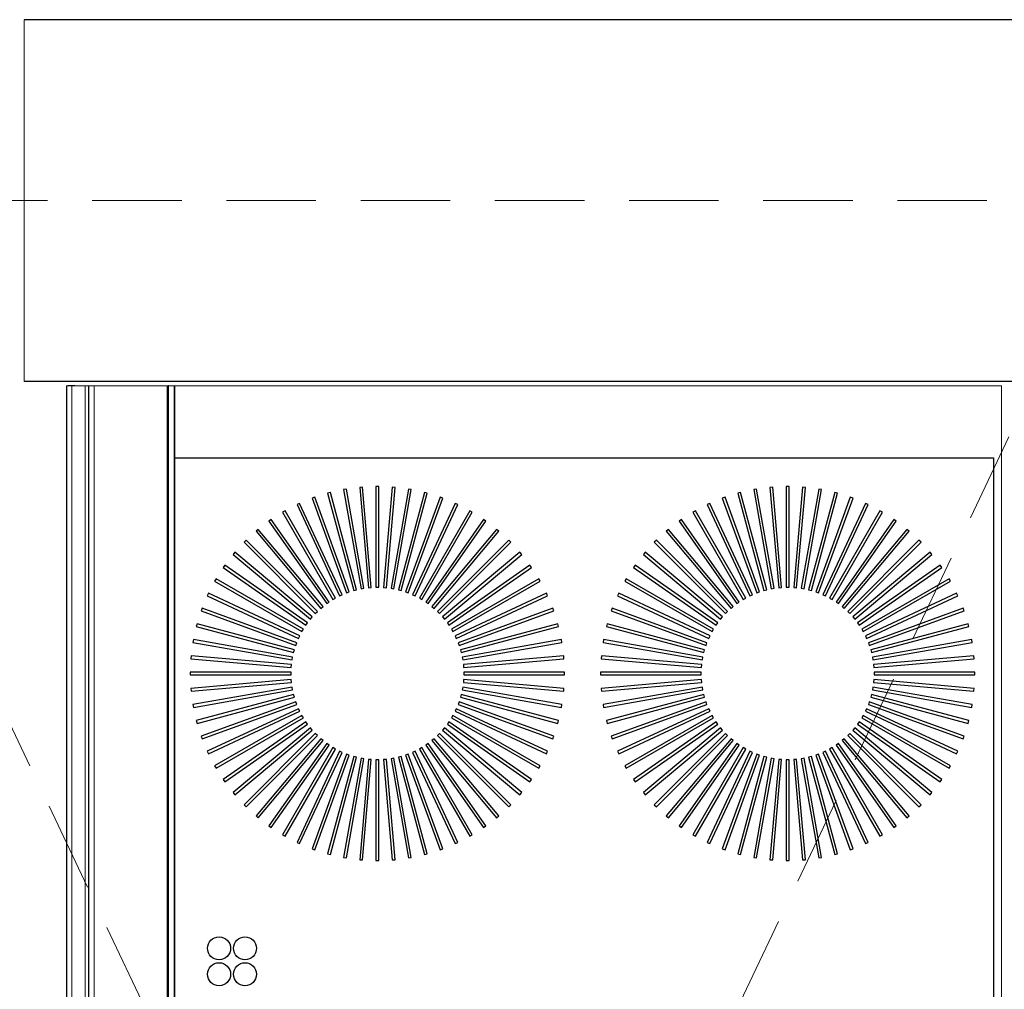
# Model space of a CAD drawing. Header units: millimetres. Extents: x 31882 to 271790, y -35693 to 24917.
# Tile 263 of 524: x 104459 to 105147, y 17516 to 18194. Entities that reach past the tile are written whole.
import ezdxf

# ---------------------------------------------------------------- set-up
doc = ezdxf.new("R2010")
doc.units = ezdxf.units.MM
doc.header["$MEASUREMENT"] = 0
doc.linetypes.add('( Dashed )', pattern=[0.75, 0.5, -0.25])
for name, color, linetype, lineweight in [('CKD Equipments', 252, 'Continuous', 0), ('CKD-Equipement', 1, 'Continuous', 13), ('CKD-HOOD', 1, '( Dashed )', 15)]:
    doc.layers.add(name, color=color, linetype=linetype, lineweight=lineweight)
for name, color, linetype in [('IQ_200_3D', 1, 'Continuous'), ('IQ_204_2D', 7, 'Continuous'), ('IQ_204_3D', 7, 'Continuous'), ('IQ_WHITE_3D', 7, 'Continuous'), ('xKAM-B3-01-Kitchen$0$A-FURN', 8, 'Continuous')]:
    doc.layers.add(name, color=color, linetype=linetype)

msp = doc.modelspace()

# ---------------------------------------------------------------- linework, layer by layer
at = {"layer": 'CKD Equipments'}
msp.add_line((104462.15, 18193.72), (104462.15, 17940.87), dxfattribs=at)
at = {"layer": 'CKD-Equipement', "ltscale": 0.25}
for p, q in [((104491.63, 17937.8), (104491.63, 17133.36)), ((104567.05, 17937.8), (104491.63, 17937.8))]:
    msp.add_line(p, q, dxfattribs=at)
for points, invisible_edges in [([(104492.63, 17937.8, 896.93), (104491.88, 17937.8, 889.37), (104491.88, 17133.36, 889.37), (104492.63, 17133.36, 896.93)], 8), ([(104504.71, 17937.8, 905), (104497.44, 17937.8, 902.79), (104497.44, 17133.36, 902.79), (104504.71, 17133.36, 905)], 2), ([(104507.04, 17937.8, 694.94), (104507.02, 17937.8, 694.56), (104507.02, 17133.36, 694.56), (104507.04, 17133.36, 694.94)], 8), ([(104507.02, 17937.8, 661.54), (104507.32, 17937.8, 660.11), (104507.32, 17133.36, 660.11), (104507.02, 17133.36, 661.54)], 2), ([(104507.1, 17937.8, 695.32), (104507.04, 17937.8, 694.94), (104507.04, 17133.36, 694.94), (104507.1, 17133.36, 695.32)], 10), ([(104507.21, 17937.8, 695.69), (104507.1, 17937.8, 695.32), (104507.1, 17133.36, 695.32), (104507.21, 17133.36, 695.69)], 10), ([(104507.35, 17937.8, 696.05), (104507.21, 17937.8, 695.69), (104507.21, 17133.36, 695.69), (104507.35, 17133.36, 696.05)], 2), ([(104507.32, 17937.8, 660.11), (104508.18, 17937.8, 658.92), (104508.18, 17133.36, 658.92), (104507.32, 17133.36, 660.11)], 10), ([(104508.18, 17937.8, 658.92), (104509.45, 17937.8, 658.19), (104509.45, 17133.36, 658.19), (104508.18, 17133.36, 658.92)], 10), ([(104509.45, 17937.8, 658.19), (104510.91, 17937.8, 658.04), (104510.91, 17133.36, 658.04), (104509.45, 17133.36, 658.19)], 8), ([(105144.74, 17937.8, 905), (105139.21, 17887.53, 905), (104567.05, 17887.53, 905), (104567.05, 17937.8, 905)], 1), ([(105144.74, 17937.8, 905), (105139.21, 17887.53, 905), (105139.21, 17183.64, 905), (105144.74, 17133.36, 905)], 5)]:
    msp.add_3dface(points, dxfattribs=dict(at, invisible_edges=invisible_edges))
for points in [[(104491.88, 17937.8, 889.37), (104495.46, 17937.8, 882.68), (104495.46, 17133.36, 882.68), (104491.88, 17133.36, 889.37)], [(104495.46, 17937.8, 882.68), (104562.2, 17937.8, 817.6), (104562.2, 17133.36, 817.6), (104495.46, 17133.36, 882.68)], [(104567.05, 17937.8, 905), (104504.71, 17937.8, 905), (104504.71, 17133.36, 905), (104567.05, 17133.36, 905)], [(104507.02, 17937.8, 694.56), (104507.02, 17937.8, 661.54), (104507.02, 17133.36, 661.54), (104507.02, 17133.36, 694.56)], [(104562.7, 17937.8, 814.76), (104507.35, 17937.8, 696.05), (104507.35, 17133.36, 696.05), (104562.7, 17133.36, 814.76)], [(104510.91, 17937.8, 658.04), (104567.05, 17937.8, 664.21), (104567.05, 17133.36, 664.21), (104510.91, 17133.36, 658.04)]]:
    msp.add_3dface(points, dxfattribs=at)
at = {"layer": 'CKD-HOOD', "color": 1, "linetype": '( Dashed )', "ltscale": 125}
msp.add_lwpolyline([(104278.38, 18067.3), (104278.38, 16067.3), (105228.38, 16067.3), (105228.38, 18067.3), (104278.38, 18067.3), (105228.38, 16067.3), (104278.38, 16067.3), (105228.38, 18067.3)], dxfattribs=at)
at = {"layer": 'IQ_200_3D'}
for points, invisible_edges in [([(104497.44, 17937.8, 902.79), (104492.63, 17937.8, 896.93), (104492.63, 17133.36, 896.93), (104497.44, 17133.36, 902.79)], 10), ([(104562.2, 17937.8, 817.6), (104562.66, 17937.8, 816.98), (104562.66, 17133.36, 816.98), (104562.2, 17133.36, 817.6)], 2), ([(104562.66, 17937.8, 816.98), (104562.91, 17937.8, 816.26), (104562.91, 17133.36, 816.26), (104562.66, 17133.36, 816.98)], 10), ([(104562.93, 17937.8, 815.49), (104562.7, 17937.8, 814.76), (104562.7, 17133.36, 814.76), (104562.93, 17133.36, 815.49)], 8), ([(104562.91, 17937.8, 816.26), (104562.93, 17937.8, 815.49), (104562.93, 17133.36, 815.49), (104562.91, 17133.36, 816.26)], 10)]:
    msp.add_3dface(points, dxfattribs=dict(at, invisible_edges=invisible_edges))
msp.add_3dface([(104567.05, 17937.8, 664.21), (104567.05, 17937.8, 905), (104567.05, 17133.36, 905), (104567.05, 17133.36, 664.21)], dxfattribs=at)
at = {"layer": 'IQ_204_2D'}
for points in [[(105139.21, 17887.53), (105139.21, 17183.64), (104567.05, 17183.64), (104567.05, 17887.53)], [(104675.97, 17863.22), (104674.03, 17862.7), (104692.25, 17794.71), (104694.19, 17795.23)], [(104687.12, 17865.6), (104685.14, 17865.25), (104697.37, 17795.94), (104699.35, 17796.28)], [(104698.44, 17867.01), (104696.44, 17866.83), (104702.57, 17796.71), (104704.58, 17796.88)], [(104709.84, 17867.42), (104707.83, 17867.42), (104707.83, 17797.03), (104709.84, 17797.03)], [(104721.23, 17866.83), (104719.22, 17867.01), (104713.09, 17796.88), (104715.09, 17796.71)], [(104732.52, 17865.25), (104730.54, 17865.6), (104718.32, 17796.28), (104720.3, 17795.94)], [(104743.64, 17862.7), (104741.69, 17863.22), (104723.48, 17795.23), (104725.42, 17794.71)], [(104962.55, 17863.22), (104960.61, 17862.7), (104978.83, 17794.71), (104980.77, 17795.23)], [(104973.71, 17865.6), (104971.73, 17865.25), (104983.95, 17795.94), (104985.93, 17796.28)], [(104985.02, 17867.01), (104983.02, 17866.83), (104989.15, 17796.71), (104991.16, 17796.88)], [(104996.42, 17867.42), (104994.41, 17867.42), (104994.41, 17797.03), (104996.42, 17797.03)], [(105007.81, 17866.83), (105005.81, 17867.01), (104999.67, 17796.88), (105001.68, 17796.71)], [(105019.1, 17865.25), (105017.12, 17865.6), (105004.9, 17796.28), (105006.88, 17795.94)], [(105030.22, 17862.7), (105028.28, 17863.22), (105010.06, 17795.23), (105012, 17794.71)], [(104665.07, 17859.88), (104663.18, 17859.19), (104687.25, 17793.04), (104689.14, 17793.73)], [(104754.49, 17859.19), (104752.6, 17859.88), (104728.52, 17793.73), (104730.41, 17793.04)], [(104951.65, 17859.88), (104949.76, 17859.19), (104973.84, 17793.04), (104975.72, 17793.73)], [(105041.07, 17859.19), (105039.18, 17859.88), (105015.11, 17793.73), (105017, 17793.04)], [(104644.34, 17850.4), (104642.6, 17849.4), (104677.8, 17788.44), (104679.54, 17789.45)], [(104654.5, 17855.59), (104652.68, 17854.74), (104682.42, 17790.95), (104684.25, 17791.8)], [(104764.99, 17854.74), (104763.17, 17855.59), (104733.42, 17791.8), (104735.24, 17790.95)], [(104775.06, 17849.4), (104773.32, 17850.4), (104738.13, 17789.45), (104739.87, 17788.44)], [(104930.93, 17850.4), (104929.18, 17849.4), (104964.38, 17788.44), (104966.12, 17789.45)], [(104941.08, 17855.59), (104939.26, 17854.74), (104969.01, 17790.95), (104970.83, 17791.8)], [(105051.57, 17854.74), (105049.75, 17855.59), (105020, 17791.8), (105021.82, 17790.95)], [(105061.65, 17849.4), (105059.91, 17850.4), (105024.71, 17789.45), (105026.45, 17788.44)], [(104634.68, 17844.35), (104633.03, 17843.2), (104673.4, 17785.54), (104675.05, 17786.69)], [(104784.64, 17843.2), (104782.99, 17844.35), (104742.61, 17786.69), (104744.26, 17785.54)], [(104921.26, 17844.35), (104919.61, 17843.2), (104959.99, 17785.54), (104961.63, 17786.69)], [(105071.22, 17843.2), (105069.57, 17844.35), (105029.2, 17786.69), (105030.84, 17785.54)], [(104625.58, 17837.48), (104624.04, 17836.19), (104669.28, 17782.27), (104670.82, 17783.56)], [(104793.63, 17836.19), (104792.09, 17837.48), (104746.84, 17783.56), (104748.38, 17782.27)], [(104912.16, 17837.48), (104910.62, 17836.19), (104955.86, 17782.27), (104957.4, 17783.56)], [(105080.21, 17836.19), (105078.67, 17837.48), (105033.43, 17783.56), (105034.97, 17782.27)], [(104617.11, 17829.84), (104615.69, 17828.42), (104665.46, 17778.64), (104666.88, 17780.07)], [(104801.98, 17828.42), (104800.56, 17829.84), (104750.78, 17780.07), (104752.21, 17778.64)], [(104903.69, 17829.84), (104902.27, 17828.42), (104952.04, 17778.64), (104953.46, 17780.07)], [(105088.56, 17828.42), (105087.14, 17829.84), (105037.37, 17780.07), (105038.79, 17778.64)], [(104609.34, 17821.49), (104608.05, 17819.95), (104661.97, 17774.7), (104663.26, 17776.25)], [(104809.62, 17819.95), (104808.33, 17821.49), (104754.4, 17776.25), (104755.7, 17774.7)], [(104895.92, 17821.49), (104894.63, 17819.95), (104948.55, 17774.7), (104949.84, 17776.25)], [(105096.2, 17819.95), (105094.91, 17821.49), (105040.99, 17776.25), (105042.28, 17774.7)], [(104602.33, 17812.5), (104601.17, 17810.85), (104658.83, 17770.48), (104659.99, 17772.12)], [(104816.49, 17810.85), (104815.34, 17812.5), (104757.68, 17772.12), (104758.83, 17770.48)], [(104888.91, 17812.5), (104887.76, 17810.85), (104945.42, 17770.48), (104946.57, 17772.12)], [(105103.07, 17810.85), (105101.92, 17812.5), (105044.26, 17772.12), (105045.41, 17770.48)], [(104596.13, 17802.93), (104595.12, 17801.18), (104656.08, 17765.99), (104657.09, 17767.73)], [(104822.54, 17801.18), (104821.54, 17802.93), (104760.58, 17767.73), (104761.59, 17765.99)], [(104882.71, 17802.93), (104881.7, 17801.18), (104942.66, 17765.99), (104943.67, 17767.73)], [(105109.13, 17801.18), (105108.12, 17802.93), (105047.16, 17767.73), (105048.17, 17765.99)], [(104590.78, 17792.85), (104589.93, 17791.03), (104653.73, 17761.28), (104654.58, 17763.1)], [(104827.73, 17791.03), (104826.88, 17792.85), (104763.09, 17763.1), (104763.94, 17761.28)], [(104877.37, 17792.85), (104876.52, 17791.03), (104940.31, 17761.28), (104941.16, 17763.1)], [(105114.31, 17791.03), (105113.46, 17792.85), (105049.67, 17763.1), (105050.52, 17761.28)], [(104586.34, 17782.35), (104585.65, 17780.46), (104651.79, 17756.38), (104652.48, 17758.27)], [(104832.01, 17780.46), (104831.33, 17782.35), (104765.18, 17758.27), (104765.87, 17756.38)], [(104872.92, 17782.35), (104872.23, 17780.46), (104938.38, 17756.38), (104939.06, 17758.27)], [(105118.6, 17780.46), (105117.91, 17782.35), (105051.77, 17758.27), (105052.45, 17756.38)], [(104582.83, 17771.5), (104582.3, 17769.56), (104650.3, 17751.34), (104650.82, 17753.28)], [(104835.36, 17769.56), (104834.84, 17771.5), (104766.85, 17753.28), (104767.37, 17751.34)], [(104869.41, 17771.5), (104868.89, 17769.56), (104936.88, 17751.34), (104937.4, 17753.28)], [(105121.94, 17769.56), (105121.42, 17771.5), (105053.43, 17753.28), (105053.95, 17751.34)], [(104580.27, 17760.38), (104579.92, 17758.4), (104649.24, 17746.18), (104649.59, 17748.16)], [(104837.74, 17758.4), (104837.39, 17760.38), (104768.07, 17748.16), (104768.42, 17746.18)], [(104866.85, 17760.38), (104866.5, 17758.4), (104935.82, 17746.18), (104936.17, 17748.16)], [(105124.33, 17758.4), (105123.98, 17760.38), (105054.66, 17748.16), (105055.01, 17746.18)], [(104578.7, 17749.09), (104578.52, 17747.09), (104648.64, 17740.95), (104648.82, 17742.95)], [(104839.14, 17747.09), (104838.97, 17749.09), (104768.85, 17742.95), (104769.02, 17740.95)], [(104865.28, 17749.09), (104865.1, 17747.09), (104935.22, 17740.95), (104935.4, 17742.95)], [(105125.73, 17747.09), (105125.55, 17749.09), (105055.43, 17742.95), (105055.61, 17740.95)], [(104578.11, 17737.7), (104578.11, 17735.69), (104648.5, 17735.69), (104648.5, 17737.7)], [(104578.52, 17726.3), (104578.7, 17724.3), (104648.82, 17730.43), (104648.64, 17732.44)], [(104838.97, 17724.3), (104839.14, 17726.3), (104769.02, 17732.44), (104768.85, 17730.43)], [(104839.55, 17735.69), (104839.55, 17737.7), (104769.17, 17737.7), (104769.17, 17735.69)], [(104864.69, 17737.7), (104864.69, 17735.69), (104935.08, 17735.69), (104935.08, 17737.7)], [(104865.1, 17726.3), (104865.28, 17724.3), (104935.4, 17730.43), (104935.22, 17732.44)], [(105125.55, 17724.3), (105125.73, 17726.3), (105055.61, 17732.44), (105055.43, 17730.43)], [(105126.14, 17735.69), (105126.14, 17737.7), (105055.75, 17737.7), (105055.75, 17735.69)], [(104579.92, 17714.98), (104580.27, 17713), (104649.59, 17725.23), (104649.24, 17727.21)], [(104837.39, 17713), (104837.74, 17714.98), (104768.42, 17727.21), (104768.07, 17725.23)], [(104866.5, 17714.98), (104866.85, 17713), (104936.17, 17725.23), (104935.82, 17727.21)], [(105123.98, 17713), (105124.33, 17714.98), (105055.01, 17727.21), (105054.66, 17725.23)], [(104582.3, 17703.83), (104582.83, 17701.89), (104650.82, 17720.11), (104650.3, 17722.05)], [(104834.84, 17701.89), (104835.36, 17703.83), (104767.37, 17722.05), (104766.85, 17720.11)], [(104868.89, 17703.83), (104869.41, 17701.89), (104937.4, 17720.11), (104936.88, 17722.05)], [(105121.42, 17701.89), (105121.94, 17703.83), (105053.95, 17722.05), (105053.43, 17720.11)], [(104585.65, 17692.93), (104586.34, 17691.04), (104652.48, 17715.11), (104651.79, 17717)], [(104589.93, 17682.36), (104590.78, 17680.54), (104654.58, 17710.28), (104653.73, 17712.11)], [(104826.88, 17680.54), (104827.73, 17682.36), (104763.94, 17712.11), (104763.09, 17710.28)], [(104831.33, 17691.04), (104832.01, 17692.93), (104765.87, 17717), (104765.18, 17715.11)], [(104872.23, 17692.93), (104872.92, 17691.04), (104939.06, 17715.11), (104938.38, 17717)], [(104876.52, 17682.36), (104877.37, 17680.54), (104941.16, 17710.28), (104940.31, 17712.11)], [(105113.46, 17680.54), (105114.31, 17682.36), (105050.52, 17712.11), (105049.67, 17710.28)], [(105117.91, 17691.04), (105118.6, 17692.93), (105052.45, 17717), (105051.77, 17715.11)], [(104595.12, 17672.2), (104596.13, 17670.46), (104657.09, 17705.66), (104656.08, 17707.4)], [(104821.54, 17670.46), (104822.54, 17672.2), (104761.59, 17707.4), (104760.58, 17705.66)], [(104881.7, 17672.2), (104882.71, 17670.46), (104943.67, 17705.66), (104942.66, 17707.4)], [(105108.12, 17670.46), (105109.13, 17672.2), (105048.17, 17707.4), (105047.16, 17705.66)], [(104601.17, 17662.54), (104602.33, 17660.89), (104659.99, 17701.26), (104658.83, 17702.91)], [(104608.05, 17653.44), (104609.34, 17651.9), (104663.26, 17697.14), (104661.97, 17698.68)], [(104808.33, 17651.9), (104809.62, 17653.44), (104755.7, 17698.68), (104754.4, 17697.14)], [(104815.34, 17660.89), (104816.49, 17662.54), (104758.83, 17702.91), (104757.68, 17701.26)], [(104887.76, 17662.54), (104888.91, 17660.89), (104946.57, 17701.26), (104945.42, 17702.91)], [(104894.63, 17653.44), (104895.92, 17651.9), (104949.84, 17697.14), (104948.55, 17698.68)], [(105094.91, 17651.9), (105096.2, 17653.44), (105042.28, 17698.68), (105040.99, 17697.14)], [(105101.92, 17660.89), (105103.07, 17662.54), (105045.41, 17702.91), (105044.26, 17701.26)], [(104615.69, 17644.97), (104617.11, 17643.55), (104666.88, 17693.32), (104665.46, 17694.74)], [(104624.04, 17637.2), (104625.58, 17635.91), (104670.82, 17689.83), (104669.28, 17691.12)], [(104792.09, 17635.91), (104793.63, 17637.2), (104748.38, 17691.12), (104746.84, 17689.83)], [(104800.56, 17643.55), (104801.98, 17644.97), (104752.21, 17694.74), (104750.78, 17693.32)], [(104902.27, 17644.97), (104903.69, 17643.55), (104953.46, 17693.32), (104952.04, 17694.74)], [(104910.62, 17637.2), (104912.16, 17635.91), (104957.4, 17689.83), (104955.86, 17691.12)], [(105078.67, 17635.91), (105080.21, 17637.2), (105034.97, 17691.12), (105033.43, 17689.83)], [(105087.14, 17643.55), (105088.56, 17644.97), (105038.79, 17694.74), (105037.37, 17693.32)], [(104633.03, 17630.19), (104634.68, 17629.04), (104675.05, 17686.69), (104673.4, 17687.85)], [(104642.6, 17623.99), (104644.34, 17622.98), (104679.54, 17683.94), (104677.8, 17684.95)], [(104773.32, 17622.98), (104775.06, 17623.99), (104739.87, 17684.95), (104738.13, 17683.94)], [(104782.99, 17629.04), (104784.64, 17630.19), (104744.26, 17687.85), (104742.61, 17686.69)], [(104919.61, 17630.19), (104921.26, 17629.04), (104961.63, 17686.69), (104959.99, 17687.85)], [(104929.18, 17623.99), (104930.93, 17622.98), (104966.12, 17683.94), (104964.38, 17684.95)], [(105059.91, 17622.98), (105061.65, 17623.99), (105026.45, 17684.95), (105024.71, 17683.94)], [(105069.57, 17629.04), (105071.22, 17630.19), (105030.84, 17687.85), (105029.2, 17686.69)], [(104652.68, 17618.64), (104654.5, 17617.79), (104684.25, 17681.59), (104682.42, 17682.44)], [(104663.18, 17614.2), (104665.07, 17613.51), (104689.14, 17679.66), (104687.25, 17680.34)], [(104674.03, 17610.69), (104675.97, 17610.17), (104694.19, 17678.16), (104692.25, 17678.68)], [(104685.14, 17608.13), (104687.12, 17607.78), (104699.35, 17677.1), (104697.37, 17677.45)], [(104730.54, 17607.78), (104732.52, 17608.13), (104720.3, 17677.45), (104718.32, 17677.1)], [(104741.69, 17610.17), (104743.64, 17610.69), (104725.42, 17678.68), (104723.48, 17678.16)], [(104752.6, 17613.51), (104754.49, 17614.2), (104730.41, 17680.34), (104728.52, 17679.66)], [(104763.17, 17617.79), (104764.99, 17618.64), (104735.24, 17682.44), (104733.42, 17681.59)], [(104939.26, 17618.64), (104941.08, 17617.79), (104970.83, 17681.59), (104969.01, 17682.44)], [(104949.76, 17614.2), (104951.65, 17613.51), (104975.72, 17679.66), (104973.84, 17680.34)], [(104960.61, 17610.69), (104962.55, 17610.17), (104980.77, 17678.16), (104978.83, 17678.68)], [(104971.73, 17608.13), (104973.71, 17607.78), (104985.93, 17677.1), (104983.95, 17677.45)], [(105017.12, 17607.78), (105019.1, 17608.13), (105006.88, 17677.45), (105004.9, 17677.1)], [(105028.28, 17610.17), (105030.22, 17610.69), (105012, 17678.68), (105010.06, 17678.16)], [(105039.18, 17613.51), (105041.07, 17614.2), (105017, 17680.34), (105015.11, 17679.66)], [(105049.75, 17617.79), (105051.57, 17618.64), (105021.82, 17682.44), (105020, 17681.59)], [(104696.44, 17606.56), (104698.44, 17606.38), (104704.58, 17676.5), (104702.57, 17676.68)], [(104707.83, 17605.97), (104709.84, 17605.97), (104709.84, 17676.36), (104707.83, 17676.36)], [(104719.22, 17606.38), (104721.23, 17606.56), (104715.09, 17676.68), (104713.09, 17676.5)], [(104983.02, 17606.56), (104985.02, 17606.38), (104991.16, 17676.5), (104989.15, 17676.68)], [(104994.41, 17605.97), (104996.42, 17605.97), (104996.42, 17676.36), (104994.41, 17676.36)], [(105005.81, 17606.38), (105007.81, 17606.56), (105001.68, 17676.68), (104999.67, 17676.5)]]:
    msp.add_lwpolyline(points, close=True, dxfattribs=at)
for centre in [(104598.22, 17544.63), (104616.32, 17544.63), (104598.22, 17526.53), (104616.32, 17526.53)]:
    msp.add_circle(centre, 8.04, dxfattribs=at)
at = {"layer": 'IQ_204_3D'}
msp.add_3dface([(105139.21, 17887.53, 905), (105139.21, 17183.64, 905), (104567.05, 17183.64, 905), (104567.05, 17887.53, 905)], dxfattribs=at)
at = {"layer": 'IQ_WHITE_3D', "elevation": 905.3}
for points in [[(104675.97, 17863.22), (104674.03, 17862.7), (104692.25, 17794.71), (104694.19, 17795.23)], [(104687.12, 17865.6), (104685.14, 17865.25), (104697.37, 17795.94), (104699.35, 17796.28)], [(104698.44, 17867.01), (104696.44, 17866.83), (104702.57, 17796.71), (104704.58, 17796.88)], [(104709.84, 17867.42), (104707.83, 17867.42), (104707.83, 17797.03), (104709.84, 17797.03)], [(104721.23, 17866.83), (104719.22, 17867.01), (104713.09, 17796.88), (104715.09, 17796.71)], [(104732.52, 17865.25), (104730.54, 17865.6), (104718.32, 17796.28), (104720.3, 17795.94)], [(104743.64, 17862.7), (104741.69, 17863.22), (104723.48, 17795.23), (104725.42, 17794.71)], [(104962.55, 17863.22), (104960.61, 17862.7), (104978.83, 17794.71), (104980.77, 17795.23)], [(104973.71, 17865.6), (104971.73, 17865.25), (104983.95, 17795.94), (104985.93, 17796.28)], [(104985.02, 17867.01), (104983.02, 17866.83), (104989.15, 17796.71), (104991.16, 17796.88)], [(104996.42, 17867.42), (104994.41, 17867.42), (104994.41, 17797.03), (104996.42, 17797.03)], [(105007.81, 17866.83), (105005.81, 17867.01), (104999.67, 17796.88), (105001.68, 17796.71)], [(105019.1, 17865.25), (105017.12, 17865.6), (105004.9, 17796.28), (105006.88, 17795.94)], [(105030.22, 17862.7), (105028.28, 17863.22), (105010.06, 17795.23), (105012, 17794.71)], [(104665.07, 17859.88), (104663.18, 17859.19), (104687.25, 17793.04), (104689.14, 17793.73)], [(104754.49, 17859.19), (104752.6, 17859.88), (104728.52, 17793.73), (104730.41, 17793.04)], [(104951.65, 17859.88), (104949.76, 17859.19), (104973.84, 17793.04), (104975.72, 17793.73)], [(105041.07, 17859.19), (105039.18, 17859.88), (105015.11, 17793.73), (105017, 17793.04)], [(104644.34, 17850.4), (104642.6, 17849.4), (104677.8, 17788.44), (104679.54, 17789.45)], [(104654.5, 17855.59), (104652.68, 17854.74), (104682.42, 17790.95), (104684.25, 17791.8)], [(104764.99, 17854.74), (104763.17, 17855.59), (104733.42, 17791.8), (104735.24, 17790.95)], [(104775.06, 17849.4), (104773.32, 17850.4), (104738.13, 17789.45), (104739.87, 17788.44)], [(104930.93, 17850.4), (104929.18, 17849.4), (104964.38, 17788.44), (104966.12, 17789.45)], [(104941.08, 17855.59), (104939.26, 17854.74), (104969.01, 17790.95), (104970.83, 17791.8)], [(105051.57, 17854.74), (105049.75, 17855.59), (105020, 17791.8), (105021.82, 17790.95)], [(105061.65, 17849.4), (105059.91, 17850.4), (105024.71, 17789.45), (105026.45, 17788.44)], [(104634.68, 17844.35), (104633.03, 17843.2), (104673.4, 17785.54), (104675.05, 17786.69)], [(104784.64, 17843.2), (104782.99, 17844.35), (104742.61, 17786.69), (104744.26, 17785.54)], [(104921.26, 17844.35), (104919.61, 17843.2), (104959.99, 17785.54), (104961.63, 17786.69)], [(105071.22, 17843.2), (105069.57, 17844.35), (105029.2, 17786.69), (105030.84, 17785.54)], [(104625.58, 17837.48), (104624.04, 17836.19), (104669.28, 17782.27), (104670.82, 17783.56)], [(104793.63, 17836.19), (104792.09, 17837.48), (104746.84, 17783.56), (104748.38, 17782.27)], [(104912.16, 17837.48), (104910.62, 17836.19), (104955.86, 17782.27), (104957.4, 17783.56)], [(105080.21, 17836.19), (105078.67, 17837.48), (105033.43, 17783.56), (105034.97, 17782.27)], [(104617.11, 17829.84), (104615.69, 17828.42), (104665.46, 17778.64), (104666.88, 17780.07)], [(104801.98, 17828.42), (104800.56, 17829.84), (104750.78, 17780.07), (104752.21, 17778.64)], [(104903.69, 17829.84), (104902.27, 17828.42), (104952.04, 17778.64), (104953.46, 17780.07)], [(105088.56, 17828.42), (105087.14, 17829.84), (105037.37, 17780.07), (105038.79, 17778.64)], [(104609.34, 17821.49), (104608.05, 17819.95), (104661.97, 17774.7), (104663.26, 17776.25)], [(104809.62, 17819.95), (104808.33, 17821.49), (104754.4, 17776.25), (104755.7, 17774.7)], [(104895.92, 17821.49), (104894.63, 17819.95), (104948.55, 17774.7), (104949.84, 17776.25)], [(105096.2, 17819.95), (105094.91, 17821.49), (105040.99, 17776.25), (105042.28, 17774.7)], [(104602.33, 17812.5), (104601.17, 17810.85), (104658.83, 17770.48), (104659.99, 17772.12)], [(104816.49, 17810.85), (104815.34, 17812.5), (104757.68, 17772.12), (104758.83, 17770.48)], [(104888.91, 17812.5), (104887.76, 17810.85), (104945.42, 17770.48), (104946.57, 17772.12)], [(105103.07, 17810.85), (105101.92, 17812.5), (105044.26, 17772.12), (105045.41, 17770.48)], [(104596.13, 17802.93), (104595.12, 17801.18), (104656.08, 17765.99), (104657.09, 17767.73)], [(104822.54, 17801.18), (104821.54, 17802.93), (104760.58, 17767.73), (104761.59, 17765.99)], [(104882.71, 17802.93), (104881.7, 17801.18), (104942.66, 17765.99), (104943.67, 17767.73)], [(105109.13, 17801.18), (105108.12, 17802.93), (105047.16, 17767.73), (105048.17, 17765.99)], [(104590.78, 17792.85), (104589.93, 17791.03), (104653.73, 17761.28), (104654.58, 17763.1)], [(104827.73, 17791.03), (104826.88, 17792.85), (104763.09, 17763.1), (104763.94, 17761.28)], [(104877.37, 17792.85), (104876.52, 17791.03), (104940.31, 17761.28), (104941.16, 17763.1)], [(105114.31, 17791.03), (105113.46, 17792.85), (105049.67, 17763.1), (105050.52, 17761.28)], [(104586.34, 17782.35), (104585.65, 17780.46), (104651.79, 17756.38), (104652.48, 17758.27)], [(104832.01, 17780.46), (104831.33, 17782.35), (104765.18, 17758.27), (104765.87, 17756.38)], [(104872.92, 17782.35), (104872.23, 17780.46), (104938.38, 17756.38), (104939.06, 17758.27)], [(105118.6, 17780.46), (105117.91, 17782.35), (105051.77, 17758.27), (105052.45, 17756.38)], [(104582.83, 17771.5), (104582.3, 17769.56), (104650.3, 17751.34), (104650.82, 17753.28)], [(104835.36, 17769.56), (104834.84, 17771.5), (104766.85, 17753.28), (104767.37, 17751.34)], [(104869.41, 17771.5), (104868.89, 17769.56), (104936.88, 17751.34), (104937.4, 17753.28)], [(105121.94, 17769.56), (105121.42, 17771.5), (105053.43, 17753.28), (105053.95, 17751.34)], [(104580.27, 17760.38), (104579.92, 17758.4), (104649.24, 17746.18), (104649.59, 17748.16)], [(104837.74, 17758.4), (104837.39, 17760.38), (104768.07, 17748.16), (104768.42, 17746.18)], [(104866.85, 17760.38), (104866.5, 17758.4), (104935.82, 17746.18), (104936.17, 17748.16)], [(105124.33, 17758.4), (105123.98, 17760.38), (105054.66, 17748.16), (105055.01, 17746.18)], [(104578.7, 17749.09), (104578.52, 17747.09), (104648.64, 17740.95), (104648.82, 17742.95)], [(104839.14, 17747.09), (104838.97, 17749.09), (104768.85, 17742.95), (104769.02, 17740.95)], [(104865.28, 17749.09), (104865.1, 17747.09), (104935.22, 17740.95), (104935.4, 17742.95)], [(105125.73, 17747.09), (105125.55, 17749.09), (105055.43, 17742.95), (105055.61, 17740.95)], [(104578.11, 17737.7), (104578.11, 17735.69), (104648.5, 17735.69), (104648.5, 17737.7)], [(104578.52, 17726.3), (104578.7, 17724.3), (104648.82, 17730.43), (104648.64, 17732.44)], [(104838.97, 17724.3), (104839.14, 17726.3), (104769.02, 17732.44), (104768.85, 17730.43)], [(104839.55, 17735.69), (104839.55, 17737.7), (104769.17, 17737.7), (104769.17, 17735.69)], [(104864.69, 17737.7), (104864.69, 17735.69), (104935.08, 17735.69), (104935.08, 17737.7)], [(104865.1, 17726.3), (104865.28, 17724.3), (104935.4, 17730.43), (104935.22, 17732.44)], [(105125.55, 17724.3), (105125.73, 17726.3), (105055.61, 17732.44), (105055.43, 17730.43)], [(105126.14, 17735.69), (105126.14, 17737.7), (105055.75, 17737.7), (105055.75, 17735.69)], [(104579.92, 17714.98), (104580.27, 17713), (104649.59, 17725.23), (104649.24, 17727.21)], [(104837.39, 17713), (104837.74, 17714.98), (104768.42, 17727.21), (104768.07, 17725.23)], [(104866.5, 17714.98), (104866.85, 17713), (104936.17, 17725.23), (104935.82, 17727.21)], [(105123.98, 17713), (105124.33, 17714.98), (105055.01, 17727.21), (105054.66, 17725.23)], [(104582.3, 17703.83), (104582.83, 17701.89), (104650.82, 17720.11), (104650.3, 17722.05)], [(104834.84, 17701.89), (104835.36, 17703.83), (104767.37, 17722.05), (104766.85, 17720.11)], [(104868.89, 17703.83), (104869.41, 17701.89), (104937.4, 17720.11), (104936.88, 17722.05)], [(105121.42, 17701.89), (105121.94, 17703.83), (105053.95, 17722.05), (105053.43, 17720.11)], [(104585.65, 17692.93), (104586.34, 17691.04), (104652.48, 17715.11), (104651.79, 17717)], [(104589.93, 17682.36), (104590.78, 17680.54), (104654.58, 17710.28), (104653.73, 17712.11)], [(104826.88, 17680.54), (104827.73, 17682.36), (104763.94, 17712.11), (104763.09, 17710.28)], [(104831.33, 17691.04), (104832.01, 17692.93), (104765.87, 17717), (104765.18, 17715.11)], [(104872.23, 17692.93), (104872.92, 17691.04), (104939.06, 17715.11), (104938.38, 17717)], [(104876.52, 17682.36), (104877.37, 17680.54), (104941.16, 17710.28), (104940.31, 17712.11)], [(105113.46, 17680.54), (105114.31, 17682.36), (105050.52, 17712.11), (105049.67, 17710.28)], [(105117.91, 17691.04), (105118.6, 17692.93), (105052.45, 17717), (105051.77, 17715.11)], [(104595.12, 17672.2), (104596.13, 17670.46), (104657.09, 17705.66), (104656.08, 17707.4)], [(104821.54, 17670.46), (104822.54, 17672.2), (104761.59, 17707.4), (104760.58, 17705.66)], [(104881.7, 17672.2), (104882.71, 17670.46), (104943.67, 17705.66), (104942.66, 17707.4)], [(105108.12, 17670.46), (105109.13, 17672.2), (105048.17, 17707.4), (105047.16, 17705.66)], [(104601.17, 17662.54), (104602.33, 17660.89), (104659.99, 17701.26), (104658.83, 17702.91)], [(104608.05, 17653.44), (104609.34, 17651.9), (104663.26, 17697.14), (104661.97, 17698.68)], [(104808.33, 17651.9), (104809.62, 17653.44), (104755.7, 17698.68), (104754.4, 17697.14)], [(104815.34, 17660.89), (104816.49, 17662.54), (104758.83, 17702.91), (104757.68, 17701.26)], [(104887.76, 17662.54), (104888.91, 17660.89), (104946.57, 17701.26), (104945.42, 17702.91)], [(104894.63, 17653.44), (104895.92, 17651.9), (104949.84, 17697.14), (104948.55, 17698.68)], [(105094.91, 17651.9), (105096.2, 17653.44), (105042.28, 17698.68), (105040.99, 17697.14)], [(105101.92, 17660.89), (105103.07, 17662.54), (105045.41, 17702.91), (105044.26, 17701.26)], [(104615.69, 17644.97), (104617.11, 17643.55), (104666.88, 17693.32), (104665.46, 17694.74)], [(104624.04, 17637.2), (104625.58, 17635.91), (104670.82, 17689.83), (104669.28, 17691.12)], [(104792.09, 17635.91), (104793.63, 17637.2), (104748.38, 17691.12), (104746.84, 17689.83)], [(104800.56, 17643.55), (104801.98, 17644.97), (104752.21, 17694.74), (104750.78, 17693.32)], [(104902.27, 17644.97), (104903.69, 17643.55), (104953.46, 17693.32), (104952.04, 17694.74)], [(104910.62, 17637.2), (104912.16, 17635.91), (104957.4, 17689.83), (104955.86, 17691.12)], [(105078.67, 17635.91), (105080.21, 17637.2), (105034.97, 17691.12), (105033.43, 17689.83)], [(105087.14, 17643.55), (105088.56, 17644.97), (105038.79, 17694.74), (105037.37, 17693.32)], [(104633.03, 17630.19), (104634.68, 17629.04), (104675.05, 17686.69), (104673.4, 17687.85)], [(104642.6, 17623.99), (104644.34, 17622.98), (104679.54, 17683.94), (104677.8, 17684.95)], [(104773.32, 17622.98), (104775.06, 17623.99), (104739.87, 17684.95), (104738.13, 17683.94)], [(104782.99, 17629.04), (104784.64, 17630.19), (104744.26, 17687.85), (104742.61, 17686.69)], [(104919.61, 17630.19), (104921.26, 17629.04), (104961.63, 17686.69), (104959.99, 17687.85)], [(104929.18, 17623.99), (104930.93, 17622.98), (104966.12, 17683.94), (104964.38, 17684.95)], [(105059.91, 17622.98), (105061.65, 17623.99), (105026.45, 17684.95), (105024.71, 17683.94)], [(105069.57, 17629.04), (105071.22, 17630.19), (105030.84, 17687.85), (105029.2, 17686.69)], [(104652.68, 17618.64), (104654.5, 17617.79), (104684.25, 17681.59), (104682.42, 17682.44)], [(104663.18, 17614.2), (104665.07, 17613.51), (104689.14, 17679.66), (104687.25, 17680.34)], [(104674.03, 17610.69), (104675.97, 17610.17), (104694.19, 17678.16), (104692.25, 17678.68)], [(104685.14, 17608.13), (104687.12, 17607.78), (104699.35, 17677.1), (104697.37, 17677.45)], [(104730.54, 17607.78), (104732.52, 17608.13), (104720.3, 17677.45), (104718.32, 17677.1)], [(104741.69, 17610.17), (104743.64, 17610.69), (104725.42, 17678.68), (104723.48, 17678.16)], [(104752.6, 17613.51), (104754.49, 17614.2), (104730.41, 17680.34), (104728.52, 17679.66)], [(104763.17, 17617.79), (104764.99, 17618.64), (104735.24, 17682.44), (104733.42, 17681.59)], [(104939.26, 17618.64), (104941.08, 17617.79), (104970.83, 17681.59), (104969.01, 17682.44)], [(104949.76, 17614.2), (104951.65, 17613.51), (104975.72, 17679.66), (104973.84, 17680.34)], [(104960.61, 17610.69), (104962.55, 17610.17), (104980.77, 17678.16), (104978.83, 17678.68)], [(104971.73, 17608.13), (104973.71, 17607.78), (104985.93, 17677.1), (104983.95, 17677.45)], [(105017.12, 17607.78), (105019.1, 17608.13), (105006.88, 17677.45), (105004.9, 17677.1)], [(105028.28, 17610.17), (105030.22, 17610.69), (105012, 17678.68), (105010.06, 17678.16)], [(105039.18, 17613.51), (105041.07, 17614.2), (105017, 17680.34), (105015.11, 17679.66)], [(105049.75, 17617.79), (105051.57, 17618.64), (105021.82, 17682.44), (105020, 17681.59)], [(104696.44, 17606.56), (104698.44, 17606.38), (104704.58, 17676.5), (104702.57, 17676.68)], [(104707.83, 17605.97), (104709.84, 17605.97), (104709.84, 17676.36), (104707.83, 17676.36)], [(104719.22, 17606.38), (104721.23, 17606.56), (104715.09, 17676.68), (104713.09, 17676.5)], [(104983.02, 17606.56), (104985.02, 17606.38), (104991.16, 17676.5), (104989.15, 17676.68)], [(104994.41, 17605.97), (104996.42, 17605.97), (104996.42, 17676.36), (104994.41, 17676.36)], [(105005.81, 17606.38), (105007.81, 17606.56), (105001.68, 17676.68), (104999.67, 17676.5)]]:
    msp.add_lwpolyline(points, close=True, dxfattribs=at)
at = {"layer": 'IQ_WHITE_3D'}
for centre in [(104598.22, 17544.63, 905.3), (104616.32, 17544.63, 905.3), (104598.22, 17526.53, 905.3), (104616.32, 17526.53, 905.3)]:
    msp.add_circle(centre, 8.04, dxfattribs=at)
at = {"layer": 'xKAM-B3-01-Kitchen$0$A-FURN'}
for p, q in [((105228.38, 18193.72), (104462.15, 18193.72)), ((105228.38, 17940.87), (104462.15, 17940.87))]:
    msp.add_line(p, q, dxfattribs=at)

doc.saveas('drawing.dxf')
